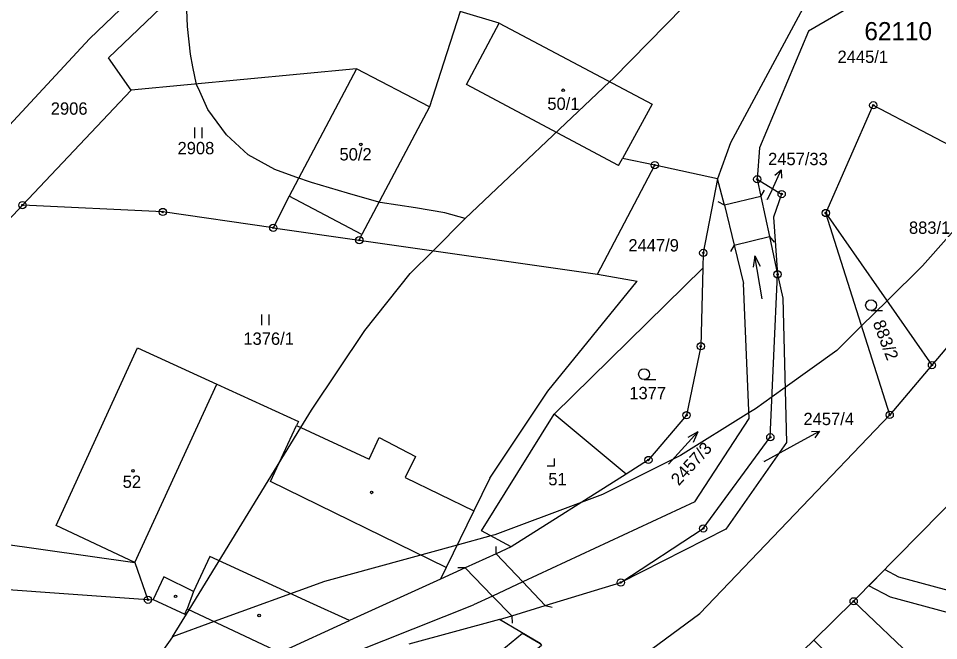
# Model space of a CAD drawing. Extents: x -546762 to -540209, y -1046851 to -1035694.
# Drawn here: x -542971.7 to -542845.1, y -1040087.4 to -1040001.7 of the extents above; entities that cross this region are included whole.
import ezdxf

# ---------------------------------------------------------------- set-up
doc = ezdxf.new("R2010")
doc.units = 0
for name, color, linetype in [('Vrstva 1', 7, 'Continuous'), ('Vrstva 16', 7, 'Continuous'), ('Vrstva 18', 7, 'Continuous'), ('Vrstva 19', 7, 'Continuous'), ('Vrstva 24', 7, 'Continuous'), ('Vrstva 25', 7, 'Continuous'), ('Vrstva 26', 7, 'Continuous'), ('Vrstva 3', 7, 'Continuous'), ('Vrstva 30', 7, 'Continuous'), ('Vrstva 37', 7, 'Continuous'), ('Vrstva 4', 7, 'Continuous'), ('Vrstva 52', 7, 'Continuous'), ('Vrstva 53', 7, 'Continuous')]:
    doc.layers.add(name, color=color, linetype=linetype)

msp = doc.modelspace()

# ---------------------------------------------------------------- linework, layer by layer
at = {"layer": 'Vrstva 1'}
for p, q in [((-542915.14, -1040013.83), (-542924.47, -1040031.44)), ((-542892.04, -1040036.91), (-542884.14, -1040021.87)), ((-542875.53, -1040023.76), (-542877.47, -1040033.97)), ((-542874.54, -1040027.4), (-542875.53, -1040023.76)), ((-542936.65, -1040030.51), (-542924.81, -1040032.21)), ((-542924.81, -1040032.21), (-542924.47, -1040031.44)), ((-542924.81, -1040032.21), (-542892.04, -1040036.91)), ((-542953.9, -1040081.74), (-542953.19, -1040081.7)), ((-542836.4, -1040101.36), (-542856.77, -1040081.96))]:
    msp.add_line(p, q, dxfattribs=at)
for points in [[(-542911.85, -1039956.43), (-542961.96, -1040004.5)], [(-542959.32, -1040007.09), (-542908.98, -1039958.9)], [(-542827.95, -1039983.03), (-542863, -1040003.43)], [(-542863.14, -1039999.04), (-542873.73, -1040018.81)], [(-542910.93, -1040000.69), (-542913.23, -1040007.85)], [(-542905.58, -1040002.31), (-542910.93, -1040000.69)], [(-542905.58, -1040002.31), (-542884.51, -1040013.5)], [(-542863, -1040003.43), (-542869.72, -1040019.5)], [(-542961.96, -1040004.5), (-542989.89, -1040034.6)], [(-542956.2, -1040011.55), (-542959.32, -1040007.09)], [(-542913.23, -1040007.85), (-542915.14, -1040013.83)], [(-542925.22, -1040008.59), (-542956.2, -1040011.55)], [(-542925.22, -1040008.59), (-542934.47, -1040026.13)], [(-542915.14, -1040013.83), (-542925.22, -1040008.59)], [(-542971.17, -1040027.38), (-542956.2, -1040011.55)], [(-542884.51, -1040013.5), (-542888.59, -1040020.94)], [(-542860.6, -1040028.47), (-542854.07, -1040013.63)], [(-542854.07, -1040013.63), (-542827.49, -1040027.57)], [(-542873.73, -1040018.81), (-542875.53, -1040023.76)], [(-542869.72, -1040019.5), (-542870.04, -1040023.83)], [(-542884.14, -1040021.87), (-542888.59, -1040020.94)], [(-542875.53, -1040023.76), (-542884.14, -1040021.87)], [(-542870.04, -1040023.83), (-542869.54, -1040026.18)], [(-542870.04, -1040023.83), (-542866.68, -1040025.86)], [(-542934.47, -1040026.13), (-542936.65, -1040030.51)], [(-542869.54, -1040026.18), (-542868.36, -1040031.73)], [(-542866.68, -1040025.86), (-542867.82, -1040029.06)], [(-542971.17, -1040027.38), (-542985.68, -1040042.85)], [(-542951.86, -1040028.33), (-542971.17, -1040027.38)], [(-542874.54, -1040027.4), (-542873.21, -1040032.91)], [(-542936.65, -1040030.51), (-542951.86, -1040028.33)], [(-542851.81, -1040056.29), (-542860.6, -1040028.47)], [(-542860.6, -1040028.47), (-542845.99, -1040049.42)], [(-542827.49, -1040027.57), (-542845.99, -1040049.42)], [(-542867.82, -1040029.06), (-542867.25, -1040036.92)], [(-542868.36, -1040031.73), (-542867.25, -1040036.92)], [(-542873.21, -1040032.91), (-542871.93, -1040038.17)], [(-542877.47, -1040033.97), (-542877.53, -1040036.09)], [(-542898.01, -1040056.17), (-542877.53, -1040036.09)], [(-542877.53, -1040036.09), (-542877.81, -1040046.83)], [(-542892.04, -1040036.91), (-542886.57, -1040037.85)], [(-542868.24, -1040059.36), (-542867.25, -1040036.92)], [(-542867.25, -1040036.92), (-542866.53, -1040040.19)], [(-542898.85, -1040053), (-542886.57, -1040037.85)], [(-542871.17, -1040056.8), (-542871.93, -1040038.17)], [(-542866.53, -1040040.19), (-542866.02, -1040060.08)], [(-542966.56, -1040071.53), (-542955.32, -1040047.05)], [(-542955.32, -1040047.05), (-542944.41, -1040052.06)], [(-542877.81, -1040046.83), (-542879.77, -1040056.33)], [(-542845.99, -1040049.42), (-542851.81, -1040056.29)], [(-542944.41, -1040052.06), (-542933.19, -1040057.21)], [(-542906.83, -1040064.98), (-542898.85, -1040053)], [(-542907.99, -1040072.25), (-542898.01, -1040056.17)], [(-542888.08, -1040064.43), (-542898.01, -1040056.17)], [(-542879.77, -1040056.33), (-542885.02, -1040062.49)], [(-542877.93, -1040083.66), (-542851.81, -1040056.29)], [(-542933.19, -1040057.21), (-542933.44, -1040057.75)], [(-542933.44, -1040057.75), (-542923.47, -1040062.38)], [(-542878.64, -1040068.24), (-542871.17, -1040056.8)], [(-542923.47, -1040062.38), (-542922.08, -1040059.39)], [(-542922.08, -1040059.39), (-542917.08, -1040062.02)], [(-542877.47, -1040071.92), (-542868.24, -1040059.36)], [(-542866.02, -1040060.08), (-542874.36, -1040072.02)], [(-542856.77, -1040081.96), (-542835.71, -1040060.51)], [(-542917.08, -1040062.02), (-542918.48, -1040064.9)], [(-542885.02, -1040062.49), (-542888.08, -1040064.43)], [(-542918.48, -1040064.9), (-542909.05, -1040069.52)], [(-542906.83, -1040064.98), (-542909.05, -1040069.52)], [(-542888.08, -1040064.43), (-542903.91, -1040074.44)], [(-542878.64, -1040068.24), (-542902.32, -1040079.29)], [(-542909.05, -1040069.52), (-542912.86, -1040077.29)], [(-542955.71, -1040076.62), (-542966.56, -1040071.53)], [(-542987.13, -1040072.14), (-542955.71, -1040076.62)], [(-542903.91, -1040074.44), (-542907.99, -1040072.25)], [(-542888.82, -1040079.37), (-542877.47, -1040071.92)], [(-542874.36, -1040072.02), (-542888.82, -1040079.37)], [(-542905.98, -1040075.42), (-542910.26, -1040077.35)], [(-542903.91, -1040074.44), (-542905.98, -1040075.42)], [(-542955.71, -1040076.62), (-542953.9, -1040081.74)], [(-542912.86, -1040077.29), (-542913.65, -1040078.9)], [(-542910.26, -1040077.35), (-542913.65, -1040078.9)], [(-542913.65, -1040078.9), (-542926.15, -1040084.61)], [(-542902.32, -1040079.29), (-542906.47, -1040081.23)], [(-542899.23, -1040082.55), (-542888.82, -1040079.37)], [(-542953.9, -1040081.74), (-542985.41, -1040079.52)], [(-542953.19, -1040081.7), (-542948.85, -1040083.74)], [(-542906.47, -1040081.23), (-542909.08, -1040082.45)], [(-542862.26, -1040087.3), (-542856.77, -1040081.96)], [(-542948.85, -1040083.74), (-542948.51, -1040083.02)], [(-542948.51, -1040083.02), (-542935.77, -1040089.02)], [(-542937.8, -1040093.88), (-542909.08, -1040082.45)], [(-542903.81, -1040083.96), (-542899.23, -1040082.55)], [(-542905.5, -1040084.48), (-542917.98, -1040087.88)], [(-542905.5, -1040084.48), (-542903.81, -1040083.96)], [(-542899.91, -1040087.79), (-542905.5, -1040084.48)], [(-542894.07, -1040095.53), (-542877.93, -1040083.66)], [(-542935.77, -1040089.02), (-542926.15, -1040084.61)], [(-542877.02, -1040101.66), (-542862.26, -1040087.3)], [(-542860.23, -1040089.33), (-542862.26, -1040087.3)]]:
    msp.add_lwpolyline(points, dxfattribs=at)
at = {"layer": 'Vrstva 16'}
for p, q in [((-542868.01, -1040025.27), (-542866.76, -1040022.54)), ((-542864.1, -1040059.95), (-542861.47, -1040058.51))]:
    msp.add_line(p, q, dxfattribs=at)
for points in [[(-542867.63, -1040023.24), (-542866.76, -1040022.54), (-542866.72, -1040023.66)], [(-542868.62, -1040026.59), (-542868.01, -1040025.27)], [(-542862.59, -1040058.55), (-542861.47, -1040058.51), (-542862.11, -1040059.43)], [(-542869.1, -1040062.7), (-542864.1, -1040059.95)]]:
    msp.add_lwpolyline(points, dxfattribs=at)
at = {"layer": 'Vrstva 24'}
for centre, radius in [((-542854.07, -1040013.63), 0.5), ((-542854.07, -1040013.63), 0.1), ((-542884.14, -1040021.87), 0.5), ((-542884.14, -1040021.87), 0.1), ((-542870.04, -1040023.83), 0.5), ((-542870.04, -1040023.83), 0.1), ((-542866.68, -1040025.86), 0.5), ((-542866.68, -1040025.86), 0.1), ((-542971.17, -1040027.38), 0.5), ((-542971.17, -1040027.38), 0.1), ((-542951.86, -1040028.33), 0.5), ((-542951.86, -1040028.33), 0.1), ((-542860.6, -1040028.47), 0.5), ((-542860.6, -1040028.47), 0.1), ((-542936.65, -1040030.51), 0.5), ((-542936.65, -1040030.51), 0.1), ((-542924.81, -1040032.21), 0.5), ((-542924.81, -1040032.21), 0.1), ((-542877.47, -1040033.97), 0.5), ((-542877.47, -1040033.97), 0.1), ((-542867.25, -1040036.92), 0.5), ((-542867.25, -1040036.92), 0.1), ((-542877.81, -1040046.83), 0.5), ((-542877.81, -1040046.83), 0.1), ((-542845.99, -1040049.42), 0.5), ((-542845.99, -1040049.42), 0.1), ((-542879.77, -1040056.33), 0.5), ((-542879.77, -1040056.33), 0.1), ((-542851.81, -1040056.29), 0.5), ((-542851.81, -1040056.29), 0.1), ((-542868.24, -1040059.36), 0.5), ((-542868.24, -1040059.36), 0.1), ((-542885.02, -1040062.49), 0.5), ((-542885.02, -1040062.49), 0.1), ((-542877.47, -1040071.92), 0.5), ((-542877.47, -1040071.92), 0.1), ((-542888.82, -1040079.37), 0.5), ((-542888.82, -1040079.37), 0.1), ((-542953.9, -1040081.74), 0.5), ((-542953.9, -1040081.74), 0.1), ((-542856.77, -1040081.96), 0.5), ((-542856.77, -1040081.96), 0.1)]:
    msp.add_circle(centre, radius, dxfattribs=at)
at = {"layer": 'Vrstva 25'}
for p, q in [((-542947.45, -1040018.17), (-542947.45, -1040016.67)), ((-542946.45, -1040018.17), (-542946.45, -1040016.67)), ((-542938.21, -1040043.93), (-542938.21, -1040042.43)), ((-542937.21, -1040043.93), (-542937.21, -1040042.43)), ((-542854.38, -1040041.92), (-542852.78, -1040041.92)), ((-542885.62, -1040051.42), (-542884.02, -1040051.42))]:
    msp.add_line(p, q, dxfattribs=at)
for points in [[(-542869.38, -1040040.3), (-542870.36, -1040034.38), (-542870.61, -1040035.94)], [(-542870.36, -1040034.38), (-542869.62, -1040035.78)], [(-542882.24, -1040063.08), (-542878.24, -1040058.62), (-542879.61, -1040059.4)], [(-542878.24, -1040058.62), (-542878.87, -1040060.07)], [(-542898.95, -1040063.28), (-542897.95, -1040063.28), (-542897.95, -1040062.28)]]:
    msp.add_lwpolyline(points, dxfattribs=at)
for centre, radius in [((-542896.75, -1040011.56), 0.175), ((-542924.61, -1040019.02), 0.175), ((-542854.38, -1040041.17), 0.75), ((-542885.62, -1040050.67), 0.75), ((-542955.97, -1040063.98), 0.175), ((-542923.12, -1040066.96), 0.175), ((-542950.1, -1040081.27), 0.175), ((-542938.61, -1040083.91), 0.175)]:
    msp.add_circle(centre, radius, dxfattribs=at)
at = {"layer": 'Vrstva 26'}
for p, q in [((-542869.54, -1040026.18), (-542869.02, -1040025.33)), ((-542874.54, -1040027.4), (-542875.43, -1040026.95)), ((-542868.36, -1040031.73), (-542867.69, -1040032.47)), ((-542873.21, -1040032.91), (-542873.73, -1040033.76)), ((-542905.98, -1040075.42), (-542905.96, -1040074.42)), ((-542910.26, -1040077.35), (-542911.26, -1040077.34)), ((-542899.23, -1040082.55), (-542898.26, -1040082.78)), ((-542903.81, -1040083.96), (-542903.78, -1040084.96))]:
    msp.add_line(p, q, dxfattribs=at)
at = {"layer": 'Vrstva 3'}
for points in [[(-542910.08, -1040010.79), (-542905.58, -1040002.31)], [(-542905.58, -1040002.31), (-542884.51, -1040013.5)], [(-542925.22, -1040008.59), (-542934.47, -1040026.13)], [(-542915.14, -1040013.83), (-542925.22, -1040008.59)], [(-542889.13, -1040021.92), (-542910.08, -1040010.79)], [(-542884.51, -1040013.5), (-542888.59, -1040020.94)], [(-542915.14, -1040013.83), (-542924.47, -1040031.44)], [(-542889.13, -1040021.92), (-542888.59, -1040020.94)], [(-542924.47, -1040031.44), (-542934.47, -1040026.13)], [(-542966.56, -1040071.53), (-542955.32, -1040047.05)], [(-542955.32, -1040047.05), (-542944.41, -1040052.06)], [(-542955.71, -1040076.62), (-542944.41, -1040052.06)], [(-542955.71, -1040076.62), (-542966.56, -1040071.53)]]:
    msp.add_lwpolyline(points, dxfattribs=at)
at = {"layer": 'Vrstva 30'}
for points in [[(-542832.43, -1040083.48), (-542832.92, -1040087.36), (-542835.9, -1040086.98), (-542835.73, -1040085.7), (-542851.7, -1040081.41), (-542854.69, -1040079.84), (-542852.49, -1040077.6), (-542850.6, -1040078.59), (-542832.43, -1040083.48)], [(-542903.52, -1040091.21), (-542905.45, -1040088.92), (-542902.37, -1040086.33), (-542899.91, -1040087.79), (-542899.73, -1040088.03), (-542903.52, -1040091.21)]]:
    msp.add_lwpolyline(points, dxfattribs=at)
at = {"layer": 'Vrstva 37'}
for centre in [(-542896.75, -1040011.56), (-542924.61, -1040019.02), (-542955.97, -1040063.98)]:
    msp.add_circle(centre, 0.175, dxfattribs=at)
at = {"layer": 'Vrstva 4'}
for p, q in [((-542910.08, -1040010.79), (-542905.58, -1040002.31)), ((-542889.13, -1040021.92), (-542888.59, -1040020.94))]:
    msp.add_line(p, q, dxfattribs=at)
for points in [[(-542889.13, -1040021.92), (-542910.08, -1040010.79)], [(-542924.47, -1040031.44), (-542934.47, -1040026.13)], [(-542869.54, -1040026.18), (-542874.54, -1040027.4)], [(-542873.21, -1040032.91), (-542868.36, -1040031.73)], [(-542955.71, -1040076.62), (-542944.41, -1040052.06)], [(-542937.02, -1040065.45), (-542933.44, -1040057.75)], [(-542912.86, -1040077.29), (-542937.02, -1040065.45)], [(-542902.32, -1040079.29), (-542905.98, -1040075.42)], [(-542945.4, -1040075.78), (-542947.63, -1040080.59)], [(-542931.6, -1040082.11), (-542945.4, -1040075.78)], [(-542906.47, -1040081.23), (-542910.26, -1040077.35)], [(-542951.72, -1040078.58), (-542953.19, -1040081.7)], [(-542947.63, -1040080.59), (-542951.72, -1040078.58)], [(-542899.23, -1040082.55), (-542902.32, -1040079.29)], [(-542947.63, -1040080.59), (-542948.51, -1040083.02)], [(-542903.81, -1040083.96), (-542906.47, -1040081.23)], [(-542926.15, -1040084.61), (-542931.6, -1040082.11)]]:
    msp.add_lwpolyline(points, dxfattribs=at)
at = {"layer": 'Vrstva 52'}
for points in [[(-542910.22, -1040029.23), (-542913.06, -1040028.46), (-542917.07, -1040027.78), (-542921.94, -1040027.01), (-542922.43, -1040026.87), (-542926.46, -1040025.73), (-542931.41, -1040024.28), (-542933.53, -1040023.53), (-542936.45, -1040022.49), (-542940.12, -1040020.44), (-542943.11, -1040017.7), (-542945.67, -1040014.2), (-542946.77, -1040011.75), (-542947.2, -1040010.79), (-542947.71, -1040008.33), (-542948.06, -1040006.6), (-542948.48, -1040002.76), (-542948.74, -1039995.84), (-542948.78, -1039989.72), (-542948.09, -1039980.84), (-542947.07, -1039970.85), (-542943.03, -1039946.5)], [(-542890.37, -1040010.39), (-542889.83, -1040009.88), (-542877.8, -1039997.58), (-542869.87, -1039989.23), (-542862.9, -1039981.89), (-542836.66, -1039958.24), (-542836.51, -1039958.08)], [(-542910.22, -1040029.23), (-542890.37, -1040010.39)], [(-542836.05, -1040023.08), (-542847.3, -1040035.73), (-542852.18, -1040040.55), (-542855.69, -1040044.02), (-542859.1, -1040047.39), (-542866.21, -1040052.52), (-542867.99, -1040053.8), (-542870.3, -1040055.46), (-542871.2, -1040056.02), (-542880.6, -1040061.88), (-542891.36, -1040067.26), (-542894.28, -1040068.35), (-542906.15, -1040072.79), (-542906.7, -1040072.94), (-542911.35, -1040074.22), (-542929.6, -1040079.22), (-542944.81, -1040084.76)], [(-542950.51, -1040086.84), (-542948.25, -1040083.14), (-542932.86, -1040058.02), (-542931.39, -1040055.61), (-542924.07, -1040044.66), (-542917.8, -1040036.81), (-542914.66, -1040033.67), (-542910.22, -1040029.23)], [(-542944.81, -1040084.76), (-542950.51, -1040086.84)], [(-542950.51, -1040086.84), (-542955.3, -1040093.6), (-542957, -1040096.65), (-542958.88, -1040100.03), (-542960.77, -1040105.37), (-542961.42, -1040107.2), (-542962.14, -1040110.21), (-542963.07, -1040114.07)]]:
    msp.add_lwpolyline(points, dxfattribs=at)

# ---------------------------------------------------------------- texts
at = {"layer": 'Vrstva 16'}
for s, p in [('2457/33', (-542868.55, -1040021.88)), ('2457/4', (-542863.68, -1040057.69))]:
    msp.add_text(s, height=1.7, dxfattribs=at).set_placement(p)
at = {"layer": 'Vrstva 18'}
for s, height, p in [('2445/1', 1.7, (-542858.99, -1040007.8)), ('2906', 1.7, (-542967.28, -1040014.93)), ('2908', 1.7, (-542949.83, -1040020.38)), ('2457/33', 0.1, (-542868.89, -1040026.59)), ('883/1', 1.7, (-542849.16, -1040031.34)), ('2447/9', 1.7, (-542887.78, -1040033.77)), ('1376/1', 1.7, (-542940.77, -1040046.63)), ('1377', 1.7, (-542887.65, -1040054.12)), ('2457/4', 0.1, (-542869.33, -1040062.7))]:
    msp.add_text(s, height=height, dxfattribs=at).set_placement(p)
for s, rotation, p in [('883/2', 290.8544, (-542854.16, -1040043.6)), ('2457/3', 47.605, (-542880.84, -1040066.13))]:
    msp.add_text(s, height=1.7, rotation=rotation, dxfattribs=at).set_placement(p)
at = {"layer": 'Vrstva 19'}
for s, p in [('50/1', (-542898.93, -1040014.26)), ('50/2', (-542927.54, -1040021.23)), ('52', (-542957.38, -1040066.34)), ('51', (-542898.8, -1040065.98))]:
    msp.add_text(s, height=1.7, dxfattribs=at).set_placement(p)
at = {"layer": 'Vrstva 53'}
msp.add_text('62110', height=2.5, dxfattribs=at).set_placement((-542855.29, -1040004.67))

doc.saveas('drawing.dxf')
